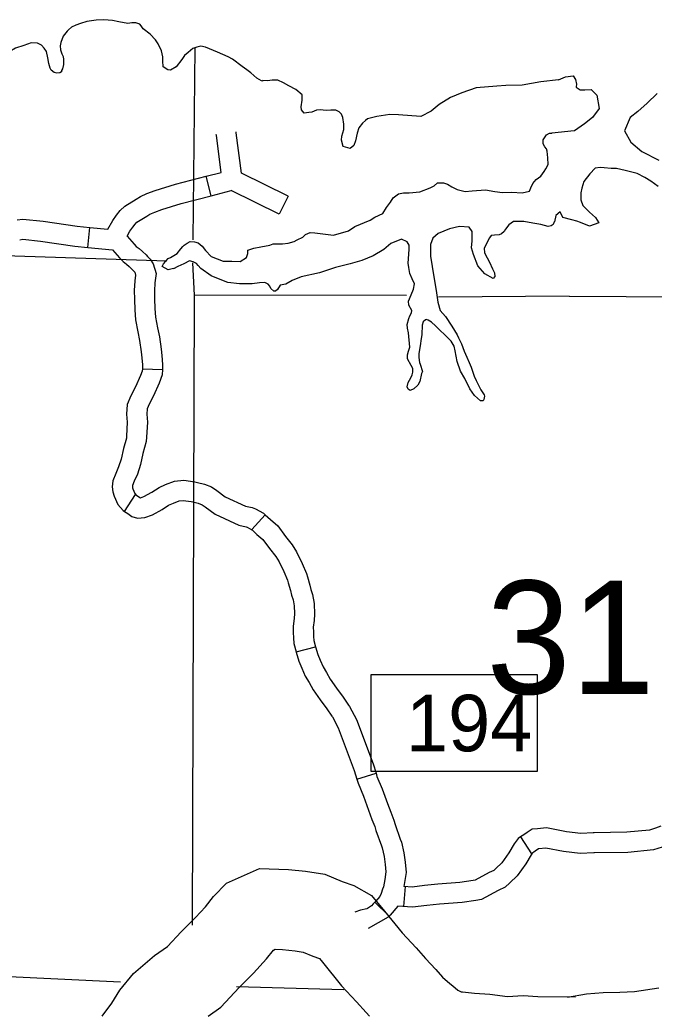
# Model space of a CAD drawing. Extents: x -492261 to -432772, y 1441225 to 1452922.
# Drawn here: x -463376.9 to -463241.7, y 1450874.7 to 1451087.1 of the extents above; entities that cross this region are included whole.
import ezdxf

# ---------------------------------------------------------------- set-up
doc = ezdxf.new("R2010")
doc.units = 0
doc.layers.add('Default', color=7, linetype='Continuous')

msp = doc.modelspace()

# ---------------------------------------------------------------- linework, layer by layer
at = {"layer": 'Default'}
for p, q in [((-463336.12, 1451049.61), (-463337.2, 1451053.76)), ((-463319.71, 1451049.5), (-463321.61, 1451045.66)), ((-463362.41, 1451038.6), (-463361.98, 1451042.87)), ((-463350.78, 1451012.67), (-463346.5, 1451012.55)), ((-463354.59, 1450982.29), (-463352.23, 1450985.87)), ((-463327.45, 1450978.4), (-463324.58, 1450981.58)), ((-463318.01, 1450952.34), (-463313.86, 1450953.4)), ((-463305.05, 1450925.22), (-463300.95, 1450926.46)), ((-463270.13, 1450912.87), (-463267.8, 1450909.28)), ((-463294.77, 1450902.31), (-463295.13, 1450898.04)), ((-463301.21, 1450898.96), (-463298.15, 1450895.97))]:
    msp.add_line(p, q, dxfattribs=at)
for points in [[(-463262.07, 1451074.31), (-463265.82, 1451073.89), (-463269.81, 1451073.21), (-463273.29, 1451073.11), (-463275.23, 1451072.97), (-463279.57, 1451072.63), (-463282.64, 1451071.56), (-463285.09, 1451070.56), (-463287.47, 1451069.1), (-463289.22, 1451067.65), (-463291.38, 1451066.48), (-463296.18, 1451066.87), (-463298.01, 1451066.96), (-463300.8, 1451066.53), (-463302.74, 1451065.99), (-463303.19, 1451065.64), (-463303.87, 1451065.11), (-463304.6, 1451064.08), (-463304.99, 1451062.98), (-463305.31, 1451061.32), (-463305.7, 1451060.34), (-463306.49, 1451059.71), (-463307.98, 1451060.14), (-463308.34, 1451061.45), (-463308.24, 1451062.31), (-463307.85, 1451063.75), (-463307.81, 1451064.89), (-463308.06, 1451066.32), (-463308.35, 1451067), (-463308.82, 1451067.51), (-463309.56, 1451067.84), (-463310.59, 1451067.89), (-463311.56, 1451067.82), (-463312.88, 1451067.97), (-463313.68, 1451067.85), (-463314.64, 1451067.44), (-463315.27, 1451067.37), (-463316.3, 1451067.24), (-463316.82, 1451067.92), (-463316.89, 1451068.61), (-463316.73, 1451069.98), (-463316.69, 1451071.13), (-463318.08, 1451072.25), (-463319.52, 1451073.09), (-463320.72, 1451073.71), (-463321.87, 1451074.26), (-463323.07, 1451074.25), (-463324.1, 1451074.12), (-463325.13, 1451074.22), (-463325.13, 1451074.05), (-463325.41, 1451074.1), (-463326.34, 1451074.72), (-463327.66, 1451075.85), (-463328.47, 1451076.47), (-463329.51, 1451077.2), (-463331.53, 1451078.71), (-463332.45, 1451079.27), (-463334.75, 1451080.27), (-463337.33, 1451081.33), (-463338.31, 1451081.49), (-463339.16, 1451081.3), (-463340.01, 1451081.01), (-463341.03, 1451080.19), (-463341.77, 1451079.5), (-463342.33, 1451078.69), (-463343.56, 1451077.13), (-463344.81, 1451076.43), (-463345.38, 1451076.48), (-463346.31, 1451077.1), (-463346.44, 1451078.41), (-463346.39, 1451079.27), (-463346.69, 1451080.52), (-463347.4, 1451082), (-463347.98, 1451082.85), (-463349.08, 1451084.04), (-463350.64, 1451085.22), (-463351.05, 1451085.84), (-463351.34, 1451086.18), (-463352.2, 1451086.51), (-463353, 1451086.5), (-463353.91, 1451086.38), (-463355.8, 1451086.7), (-463357.17, 1451086.96), (-463359, 1451087.11), (-463360.6, 1451087.03), (-463362.6, 1451086.78), (-463363.97, 1451086.36), (-463364.93, 1451086.01), (-463365.9, 1451085.54), (-463366.52, 1451085.01), (-463366.8, 1451084.72), (-463367.7, 1451083.68), (-463368.14, 1451082.31), (-463368.3, 1451081.56), (-463368.24, 1451080.7), (-463367.94, 1451079.85), (-463367.65, 1451079.28), (-463367.58, 1451078.65), (-463367.57, 1451077.57), (-463367.84, 1451076.65), (-463368.01, 1451076.36)], [(-463368.01, 1451076.36), (-463368.01, 1451076.02), (-463368.35, 1451075.84), (-463369.03, 1451075.77), (-463369.55, 1451075.88), (-463370.24, 1451076.39), (-463370.42, 1451076.84), (-463370.71, 1451077.81), (-463370.9, 1451079.01), (-463371.2, 1451080.38), (-463371.73, 1451081.12), (-463372.31, 1451081.74), (-463373.11, 1451082.13), (-463374.48, 1451082.22), (-463376.08, 1451081.63), (-463377.84, 1451081.09), (-463379.03, 1451080.39), (-463381.41, 1451078.76), (-463381.92, 1451078.18), (-463382.65, 1451077.43), (-463383.83, 1451076.16)], [(-463339.95, 1451040.18), (-463339.5, 1451081.19)], [(-463262.07, 1451074.31), (-463260.53, 1451074.96), (-463258.93, 1451075.21), (-463258.4, 1451074.41), (-463258.22, 1451073.44), (-463258.27, 1451072.87), (-463258.27, 1451072.76), (-463257.4, 1451072.19), (-463256.43, 1451072.21), (-463255.11, 1451072.28), (-463253.84, 1451071.1), (-463253.4, 1451068.24), (-463254.81, 1451066.33), (-463256.5, 1451064.93), (-463258.66, 1451063.47), (-463258.68, 1451063.45)], [(-463241.02, 1451071.44), (-463243.11, 1451069.35), (-463245.14, 1451067.55), (-463246.79, 1451066.32), (-463248.01, 1451063.44), (-463246.66, 1451061.06), (-463244.29, 1451059.03), (-463240.66, 1451057.19)], [(-463337.2, 1451053.76), (-463333.96, 1451054.6), (-463335, 1451062.48)], [(-463335, 1451062.48), (-463335.02, 1451062.67)], [(-463330.75, 1451063.04), (-463330.77, 1451063.23)], [(-463329.61, 1451054.41), (-463330.75, 1451063.04)], [(-463298.73, 1451047.11), (-463297.89, 1451048.26), (-463297.27, 1451049.19), (-463296.14, 1451050), (-463295.11, 1451050.24), (-463293.91, 1451050.2), (-463291.63, 1451050.46), (-463289.41, 1451051.29), (-463288.56, 1451051.7), (-463287.82, 1451052.34), (-463287.48, 1451052.34), (-463286.57, 1451052.35), (-463285.71, 1451052.08), (-463284.79, 1451051.52), (-463283.69, 1451050.96), (-463281.97, 1451050.53), (-463280.43, 1451050.66), (-463277.64, 1451050.87), (-463275.63, 1451050.49), (-463273.97, 1451050.29), (-463272.03, 1451050.37), (-463269.8, 1451050.22), (-463268.26, 1451050.59), (-463267.93, 1451051.28), (-463267.54, 1451052.2), (-463266.81, 1451053.07), (-463265.79, 1451053.82), (-463265.11, 1451054.75), (-463264.78, 1451055.38), (-463264.28, 1451056.3), (-463264.35, 1451057.73), (-463264.48, 1451059.1), (-463264.61, 1451059.61), (-463264.95, 1451060.07), (-463265.3, 1451060.69), (-463265.32, 1451061.55), (-463264.59, 1451062.64), (-463263.96, 1451062.94), (-463263.45, 1451062.94), (-463263.39, 1451062.92)], [(-463258.68, 1451063.45), (-463263.45, 1451062.94)], [(-463352.1, 1451048.89), (-463351.16, 1451049.47), (-463349.8, 1451050.06), (-463348.08, 1451050.75), (-463343.68, 1451052.08), (-463337.2, 1451053.76)], [(-463319.71, 1451049.5), (-463329.61, 1451054.41)], [(-463240.81, 1451051.57), (-463242.37, 1451052.75), (-463243.64, 1451053.54), (-463245.31, 1451054.38), (-463247.84, 1451054.97), (-463249.68, 1451055.46), (-463250.83, 1451055.45), (-463252.32, 1451055.6), (-463253.18, 1451055.64), (-463254.26, 1451055.51), (-463255.39, 1451054.3), (-463256.63, 1451052.68), (-463257.07, 1451051.24), (-463257.28, 1451050.2), (-463257.32, 1451048.71), (-463256.85, 1451047.52), (-463255.45, 1451046.11), (-463254.18, 1451044.98), (-463253.48, 1451043.84), (-463255.42, 1451043.13), (-463257.37, 1451043.9), (-463258.12, 1451044.18), (-463259.21, 1451044.45), (-463261.11, 1451044.94)], [(-463349.84, 1451045.24), (-463349.16, 1451045.66), (-463348.14, 1451046.11), (-463346.66, 1451046.7), (-463342.52, 1451047.95), (-463336.12, 1451049.61)], [(-463336.12, 1451049.61), (-463331.82, 1451050.73)], [(-463321.61, 1451045.66), (-463331.82, 1451050.73)], [(-463345.55, 1451035.65), (-463492.57, 1451040.51), (-463644.02, 1451047.89), (-463656.98, 1451048.34)], [(-463361.98, 1451042.87), (-463358.14, 1451042.48), (-463358.14, 1451042.51), (-463357.08, 1451044.34), (-463356.26, 1451045.5), (-463355.5, 1451046.47), (-463354.54, 1451047.37), (-463352.1, 1451048.89)], [(-463354.05, 1451041.02), (-463353.47, 1451042.03), (-463352.82, 1451042.94), (-463352.33, 1451043.57), (-463351.93, 1451043.95), (-463349.84, 1451045.24)], [(-463293.09, 1451012.76), (-463293.44, 1451013.44), (-463294.26, 1451014.8), (-463294.27, 1451015.66), (-463294.05, 1451016.46), (-463293.78, 1451017.32), (-463294.04, 1451020.35), (-463294.23, 1451021.38), (-463294.3, 1451022.18), (-463293.97, 1451023.44), (-463293.75, 1451024.01), (-463293.36, 1451024.65), (-463293.31, 1451025.11), (-463293.95, 1451026.3), (-463294.02, 1451027.1), (-463293.46, 1451028.48), (-463292.96, 1451029.68), (-463292.75, 1451030.83), (-463293.28, 1451031.91), (-463293.75, 1451033.05), (-463293.94, 1451034.3), (-463294.12, 1451035.27), (-463293.87, 1451038.14), (-463293.88, 1451039.11), (-463294.29, 1451039.79), (-463295.5, 1451040.35), (-463297.77, 1451039.46), (-463299.3, 1451038.12), (-463301.57, 1451036.78), (-463304.01, 1451035.83), (-463306.46, 1451035.12), (-463309.59, 1451034.33), (-463313.01, 1451033.15), (-463316.94, 1451032.35), (-463318.81, 1451031.53), (-463320.17, 1451030.77), (-463321.37, 1451030.52), (-463321.99, 1451029.6), (-463322.38, 1451029.25), (-463322.78, 1451029.25), (-463323.36, 1451029.81), (-463323.6, 1451030.32), (-463323.95, 1451030.77), (-463324.69, 1451031.11), (-463325.78, 1451031.04), (-463327.38, 1451030.85), (-463330.06, 1451030.81), (-463332.52, 1451031.12), (-463334.53, 1451031.9), (-463336.14, 1451032.56), (-463338.33, 1451034.08), (-463338.91, 1451034.76), (-463339.2, 1451035.15), (-463339.95, 1451035.49), (-463340.75, 1451035.71), (-463341.94, 1451035.12), (-463343.19, 1451034.53), (-463344.16, 1451034.06), (-463344.16, 1451034.12), (-463345.3, 1451033.82), (-463346.56, 1451034.49), (-463346.28, 1451035.06), (-463345.27, 1451036.22), (-463344.76, 1451036.46), (-463343.34, 1451037.27), (-463342.55, 1451038.26), (-463342.16, 1451038.78), (-463341.88, 1451039.07), (-463341.26, 1451039.53), (-463340.58, 1451039.88), (-463339.66, 1451039.78), (-463338.91, 1451039.56), (-463338.05, 1451038.83), (-463337.35, 1451037.92), (-463336.08, 1451036.68), (-463333.55, 1451035.68), (-463331.72, 1451035.65), (-463329.89, 1451035.62), (-463328.59, 1451036.43), (-463328.31, 1451037.3), (-463328.27, 1451037.93), (-463328.27, 1451037.98), (-463327.01, 1451038.4), (-463325.53, 1451038.7), (-463323.59, 1451039.07), (-463322.86, 1451039.37), (-463320.91, 1451039.33), (-463319.66, 1451039.52), (-463318.41, 1451039.88), (-463317.78, 1451040.23), (-463316.59, 1451040.76), (-463315.97, 1451041.34), (-463315, 1451041.75), (-463313.97, 1451041.71), (-463310.02, 1451041.19), (-463306.84, 1451042.15), (-463305.48, 1451043.02), (-463302.24, 1451044.38), (-463301.22, 1451045.02), (-463299.51, 1451045.84), (-463298.73, 1451047.11)], [(-463261.11, 1451044.94), (-463261.69, 1451046.15), (-463262.6, 1451045.4), (-463262.92, 1451044.08), (-463262.98, 1451044.08), (-463263.2, 1451043.5), (-463263.6, 1451043.21), (-463264.22, 1451043.03), (-463265.83, 1451043.47), (-463267.55, 1451043.79), (-463269.44, 1451044.11), (-463271.61, 1451044.14), (-463272.63, 1451043.38), (-463273.36, 1451042.52), (-463273.64, 1451042), (-463274.2, 1451041.48), (-463274.71, 1451041.3), (-463275.68, 1451041.23), (-463276.37, 1451041.11), (-463276.76, 1451040.64), (-463277.93, 1451038.45), (-463277.81, 1451037.43), (-463277.28, 1451036.35), (-463276.75, 1451035.44), (-463276.11, 1451034.02), (-463275.7, 1451033.17), (-463275.63, 1451032.42), (-463275.97, 1451031.96), (-463277.75, 1451032.97), (-463279.26, 1451034.66), (-463280.2, 1451037.05), (-463280.62, 1451038.53), (-463280.47, 1451040.02), (-463280.49, 1451041.97), (-463281.08, 1451042.88), (-463283.13, 1451043.02), (-463285.3, 1451042.59), (-463287.69, 1451041.59), (-463288.82, 1451040.55), (-463289.31, 1451039.22), (-463289.34, 1451036.71), (-463288.97, 1451034.54), (-463288.65, 1451032.31), (-463288.1, 1451029.4), (-463287.79, 1451026.95), (-463287.31, 1451025.12), (-463286.15, 1451023.88), (-463284.81, 1451021.78), (-463283.64, 1451019.97), (-463283.4, 1451019.28), (-463282.76, 1451018.03), (-463282.17, 1451016.5), (-463281.58, 1451015.19), (-463281.11, 1451014.05), (-463280.7, 1451013.09), (-463280.04, 1451011.15), (-463279.63, 1451010.18), (-463278.99, 1451008.93), (-463278.63, 1451008.25), (-463277.88, 1451007.17), (-463277.82, 1451006.89), (-463277.98, 1451006.14), (-463278.09, 1451005.91), (-463278.66, 1451005.85), (-463279.99, 1451006.98), (-463280.92, 1451008.45), (-463282.04, 1451010.61), (-463282.91, 1451012.2), (-463283.68, 1451014.25), (-463284.05, 1451016.53), (-463284.3, 1451017.56), (-463284.94, 1451018.58), (-463286.15, 1451019.82), (-463287.48, 1451021.12), (-463288.24, 1451021.85), (-463289.1, 1451022.64), (-463289.85, 1451023.09), (-463290.25, 1451023.2), (-463290.42, 1451023.14), (-463290.93, 1451022.73), (-463291.15, 1451022.04), (-463291.18, 1451020.04), (-463291.39, 1451018.67), (-463291.5, 1451018.09), (-463291.82, 1451015.92), (-463291.86, 1451015.12), (-463291.68, 1451014.03), (-463291.56, 1451013.69), (-463291.08, 1451012.15), (-463291.25, 1451011.69), (-463291.63, 1451010.03), (-463292.02, 1451009.22), (-463292.86, 1451008.41), (-463293.66, 1451008.06), (-463294.12, 1451008.34), (-463294.35, 1451008.85), (-463294.08, 1451009.77), (-463293.52, 1451010.75), (-463293.24, 1451011.44), (-463293.08, 1451011.96), (-463293.09, 1451012.76)], [(-463377.44, 1451044.49), (-463376.3, 1451044.64), (-463371.96, 1451044.17), (-463364.65, 1451043.13), (-463361.98, 1451042.87)], [(-463354.05, 1451041.02), (-463352.54, 1451039.28), (-463352.08, 1451038.82), (-463351.43, 1451038.34), (-463350.72, 1451037.7), (-463349.97, 1451037.02), (-463349.7, 1451036.69), (-463349.08, 1451036.08), (-463348.47, 1451035.06), (-463347.84, 1451033.04), (-463348.11, 1451031.05), (-463348.21, 1451029.31), (-463348.2, 1451027.63), (-463348.2, 1451027.63)], [(-463376.88, 1451040.24), (-463376.25, 1451040.32), (-463372.49, 1451039.92), (-463365.17, 1451038.88), (-463362.41, 1451038.6)], [(-463362.41, 1451038.6), (-463357.17, 1451038.08)], [(-463357.17, 1451038.08), (-463355.67, 1451036.35), (-463354.88, 1451035.56), (-463354.15, 1451035.02), (-463353.59, 1451034.52), (-463353.09, 1451034.06), (-463352.89, 1451033.82), (-463352.48, 1451033.41), (-463352.4, 1451033.29), (-463352.22, 1451032.68), (-463352.38, 1451031.46), (-463352.5, 1451029.42), (-463352.49, 1451027.55), (-463352.48, 1451027.5)], [(-463340.11, 1450894.04), (-463339.69, 1451028.4), (-463340, 1451035.32)], [(-463294.43, 1451028.35), (-463339.69, 1451028.4)], [(-463259.8, 1451028.23), (-463287.63, 1451027.98)], [(-463259.8, 1451028.23), (-463187.02, 1451027.79), (-463029.44, 1451023.57), (-463021.05, 1451023.4)], [(-463352.48, 1451027.5), (-463352.41, 1451025.29), (-463352.22, 1451023.14), (-463351.78, 1451020.61), (-463351.38, 1451018.75), (-463351.04, 1451016.32), (-463350.87, 1451015.08), (-463350.76, 1451013.54), (-463350.78, 1451012.67)], [(-463348.2, 1451027.63), (-463348.13, 1451025.55), (-463347.97, 1451023.7), (-463347.58, 1451021.43), (-463347.16, 1451019.51), (-463346.79, 1451016.91), (-463346.6, 1451015.52), (-463346.47, 1451013.63), (-463346.5, 1451012.55)], [(-463350.78, 1451012.67), (-463350.79, 1451012.22), (-463351.15, 1451011.26), (-463352.27, 1451008.86), (-463353.26, 1451006.96), (-463353.99, 1451005.11), (-463354.13, 1451003.03), (-463354, 1451001.3), (-463354.17, 1450998.35)], [(-463346.5, 1451012.55), (-463346.53, 1451011.4), (-463347.19, 1451009.61), (-463348.43, 1451006.96), (-463349.36, 1451005.18), (-463349.76, 1451004.16), (-463349.83, 1451003.04), (-463349.71, 1451001.34), (-463349.89, 1450998.12)], [(-463354.17, 1450998.35), (-463354.19, 1450997.9), (-463354.82, 1450995.71), (-463355.31, 1450993.41), (-463355.86, 1450991.77), (-463356.46, 1450990.4), (-463357.1, 1450988.8), (-463357.19, 1450987.55), (-463357.09, 1450986.47), (-463356.81, 1450985.54), (-463355.98, 1450983.76), (-463354.84, 1450982.46), (-463354.59, 1450982.29)], [(-463349.89, 1450998.12), (-463349.94, 1450997.18), (-463350.66, 1450994.67), (-463351.17, 1450992.27), (-463351.85, 1450990.24), (-463352.5, 1450988.75), (-463352.87, 1450987.82), (-463352.89, 1450987.58), (-463352.86, 1450987.29), (-463352.8, 1450987.08), (-463352.35, 1450986.12), (-463352, 1450985.72), (-463352.23, 1450985.87)], [(-463352.23, 1450985.87), (-463351.55, 1450985.42), (-463351.2, 1450985.19), (-463350.45, 1450985.48), (-463348.75, 1450986.43), (-463347.18, 1450987.4), (-463345.82, 1450988), (-463343.96, 1450988.77), (-463341.97, 1450988.94), (-463339.56, 1450988.62), (-463339, 1450988.48)], [(-463339, 1450988.48), (-463337.54, 1450988.11), (-463336.04, 1450987.52), (-463334.9, 1450986.75), (-463333.09, 1450985.43), (-463328.79, 1450983.41), (-463327.4, 1450983.1), (-463326.67, 1450982.83), (-463324.94, 1450981.9), (-463324.58, 1450981.58)], [(-463354.59, 1450982.29), (-463353.91, 1450981.84), (-463352.99, 1450981.23), (-463351.79, 1450980.84), (-463350.25, 1450980.96), (-463348.62, 1450981.59), (-463346.57, 1450982.73), (-463345.18, 1450983.6), (-463344.14, 1450984.06), (-463342.93, 1450984.56), (-463342.07, 1450984.63), (-463340.37, 1450984.41), (-463340.05, 1450984.33)], [(-463340.05, 1450984.33), (-463338.85, 1450984.03), (-463338.06, 1450983.71), (-463337.37, 1450983.24), (-463335.28, 1450981.72), (-463330.19, 1450979.34), (-463328.62, 1450978.98), (-463328.43, 1450978.91), (-463327.42, 1450978.37), (-463327.45, 1450978.4)], [(-463324.58, 1450981.58), (-463323.49, 1450980.6), (-463321.88, 1450979.2), (-463320.28, 1450976.94), (-463318.87, 1450975.2), (-463317.88, 1450973.68), (-463316.69, 1450971.21), (-463315.81, 1450969.05), (-463315.59, 1450968.32)], [(-463327.45, 1450978.4), (-463326.34, 1450977.4), (-463325.08, 1450976.3), (-463323.7, 1450974.35), (-463322.34, 1450972.67), (-463321.61, 1450971.57), (-463320.61, 1450969.47), (-463319.86, 1450967.63), (-463319.7, 1450967.09)], [(-463319.7, 1450967.09), (-463319.21, 1450965.45), (-463318.97, 1450964.44), (-463318.64, 1450963.46), (-463318.4, 1450962.17), (-463318.34, 1450960.52), (-463318.44, 1450959.46), (-463318.61, 1450957.82), (-463318.61, 1450956.5), (-463318.54, 1450955.35), (-463318.46, 1450954.12), (-463318.01, 1450952.34)], [(-463315.59, 1450968.32), (-463315.07, 1450966.56), (-463314.85, 1450965.63), (-463314.48, 1450964.54), (-463314.13, 1450962.63), (-463314.05, 1450960.4), (-463314.17, 1450959.05), (-463314.33, 1450957.6), (-463314.32, 1450956.63), (-463314.26, 1450955.6), (-463314.21, 1450954.78), (-463313.86, 1450953.4)], [(-463318.01, 1450952.34), (-463318, 1450952.28), (-463317.43, 1450950.36), (-463316.79, 1450948.85), (-463316.05, 1450947.19), (-463315.24, 1450945.79), (-463314.33, 1450944.22), (-463312.88, 1450942.13), (-463311.45, 1450940.21), (-463310.38, 1450938.61)], [(-463313.86, 1450953.42), (-463313.38, 1450951.8), (-463312.86, 1450950.56), (-463312.22, 1450949.14), (-463311.53, 1450947.93), (-463310.71, 1450946.53), (-463309.4, 1450944.63), (-463307.95, 1450942.68), (-463306.82, 1450941)], [(-463302.07, 1450926.89), (-463266.5, 1450926.89), (-463266.5, 1450947.43), (-463302.07, 1450947.43), (-463302.07, 1450926.89)], [(-463306.82, 1450941), (-463306.61, 1450940.68), (-463305.1, 1450937.95), (-463301.55, 1450928.43), (-463300.95, 1450926.46)], [(-463310.38, 1450938.61), (-463310.27, 1450938.45), (-463309.01, 1450936.16), (-463305.61, 1450927.06), (-463305.05, 1450925.22)], [(-463300.95, 1450926.46), (-463300.75, 1450925.79), (-463299.62, 1450923.11), (-463298.5, 1450920.03), (-463297.81, 1450918.12), (-463297.15, 1450916.45), (-463296.89, 1450915.54), (-463295.78, 1450912.4)], [(-463305.05, 1450925.22), (-463304.79, 1450924.33), (-463303.61, 1450921.54), (-463302.53, 1450918.57), (-463301.82, 1450916.6), (-463301.21, 1450915.07), (-463300.98, 1450914.24), (-463299.82, 1450910.97)], [(-463254.45, 1450913.76), (-463254.66, 1450913.75), (-463257.26, 1450913.63), (-463260.32, 1450913.98), (-463264.62, 1450914.83), (-463266.52, 1450914.58), (-463267.64, 1450914.56), (-463268.74, 1450913.85), (-463269.45, 1450913.31), (-463270.13, 1450912.87)], [(-463240.23, 1450915.15), (-463241.33, 1450914.75), (-463242.66, 1450914.33), (-463247.47, 1450913.86), (-463254.45, 1450913.76)], [(-463295.78, 1450912.4), (-463295.55, 1450911.76), (-463295.02, 1450909.48), (-463294.73, 1450907.48), (-463294.53, 1450905.3), (-463295, 1450902.33)], [(-463270.13, 1450912.87), (-463270.62, 1450912.55), (-463271.48, 1450911.38), (-463272.61, 1450909.45), (-463274.12, 1450907.38), (-463275.41, 1450906.16), (-463275.87, 1450905.72), (-463276.84, 1450905.25), (-463279.84, 1450903.64), (-463280.26, 1450903.58)], [(-463299.82, 1450910.97), (-463299.67, 1450910.55), (-463299.23, 1450908.68), (-463298.98, 1450906.97), (-463298.84, 1450905.44), (-463299.11, 1450903.81), (-463299.38, 1450902.2), (-463299.55, 1450901.73), (-463299.86, 1450900.82), (-463300.17, 1450900.18), (-463301.09, 1450899.09), (-463301.21, 1450898.96)], [(-463267.63, 1450909.39), (-463267.9, 1450909.02), (-463269.02, 1450907.1), (-463270.89, 1450904.54), (-463272.45, 1450903.06), (-463273.4, 1450902.14), (-463274.91, 1450901.43), (-463278.48, 1450899.51), (-463279.65, 1450899.34)], [(-463254.39, 1450909.47), (-463254.53, 1450909.47), (-463257.4, 1450909.33), (-463260.98, 1450909.74), (-463264.76, 1450910.49), (-463266.21, 1450910.3), (-463266.33, 1450910.3), (-463267, 1450909.8), (-463267.8, 1450909.28)], [(-463238.78, 1450911.12), (-463239.96, 1450910.69), (-463241.79, 1450910.11), (-463247.23, 1450909.58), (-463254.39, 1450909.47)], [(-463359.35, 1450874.66), (-463357.26, 1450877.42), (-463355.61, 1450880.16), (-463352.64, 1450883.78), (-463348.19, 1450887.55), (-463345.39, 1450889.52), (-463342.52, 1450892.61), (-463339.47, 1450895.69), (-463337.33, 1450897.99), (-463335.64, 1450900.14), (-463332.82, 1450903.04), (-463325.83, 1450906.16), (-463319.62, 1450905.96), (-463316, 1450905.55), (-463311.85, 1450904.95), (-463308.18, 1450903.39), (-463305.72, 1450902.51), (-463301.93, 1450900.37), (-463299.16, 1450897.05), (-463295.35, 1450892.4), (-463292.41, 1450889.21), (-463290.38, 1450886.95), (-463288.23, 1450884.61), (-463286.79, 1450882.93), (-463285.74, 1450882.02), (-463284.09, 1450880.66), (-463283.48, 1450880.19), (-463282.79, 1450879.85), (-463282.49, 1450879.8), (-463279.95, 1450879.58), (-463276.72, 1450879.32), (-463272.9, 1450878.87), (-463269.61, 1450879.02), (-463266.44, 1450878.87), (-463258.39, 1450878.75)], [(-463280.26, 1450903.58), (-463283.08, 1450903.18), (-463287.8, 1450902.82), (-463290.62, 1450902.49), (-463293.28, 1450902.19), (-463295, 1450902.33)], [(-463301.21, 1450898.96), (-463301.56, 1450898.6), (-463301.92, 1450898.17), (-463302.76, 1450897.64), (-463302.95, 1450897.57), (-463304.27, 1450897.22), (-463305.49, 1450896.84)], [(-463279.65, 1450899.34), (-463282.61, 1450898.91), (-463287.39, 1450898.56), (-463290.12, 1450898.23), (-463293.21, 1450897.88), (-463296.29, 1450898.14)], [(-463355.45, 1450881.93), (-463489.03, 1450888.27), (-463490.8, 1450888.59), (-463639.38, 1450894.24), (-463643.2, 1450894.13), (-463774.52, 1450897.57)], [(-463296.29, 1450898.14), (-463297.91, 1450896.21), (-463298.15, 1450895.97)], [(-463298.15, 1450895.97), (-463298.37, 1450895.74), (-463302.61, 1450893.37)], [(-463336.72, 1450874.66), (-463334.05, 1450876.54), (-463330.15, 1450880.75), (-463327.11, 1450883.81), (-463324.29, 1450886.84), (-463322.8, 1450888.74), (-463322.43, 1450888.9), (-463320.87, 1450888.85), (-463318.2, 1450888.55), (-463316.5, 1450888.3), (-463314.43, 1450887.42), (-463313.04, 1450886.92), (-463312.38, 1450886.13), (-463308.3, 1450881.15), (-463305.1, 1450877.68), (-463303.07, 1450875.41), (-463302.37, 1450874.66)], [(-463307.83, 1450880.24), (-463330.71, 1450880.92)], [(-463240.67, 1450880.63), (-463245.84, 1450879.87), (-463248.94, 1450879.69), (-463252.49, 1450879.64), (-463256.1, 1450879.37), (-463260.13, 1450878.6)]]:
    msp.add_lwpolyline(points, dxfattribs=at)
msp.add_lwpolyline([(-463302.07, 1450926.89), (-463266.5, 1450926.89), (-463266.5, 1450947.43), (-463302.07, 1450947.43)], close=True, dxfattribs=at)

# ---------------------------------------------------------------- texts
for s, height, p in [('31', 24.137, (-463277.41, 1450943.38)), ('194', 12.057, (-463294.55, 1450931.13))]:
    msp.add_text(s, height=height, dxfattribs=at).set_placement(p)

doc.saveas('drawing.dxf')
